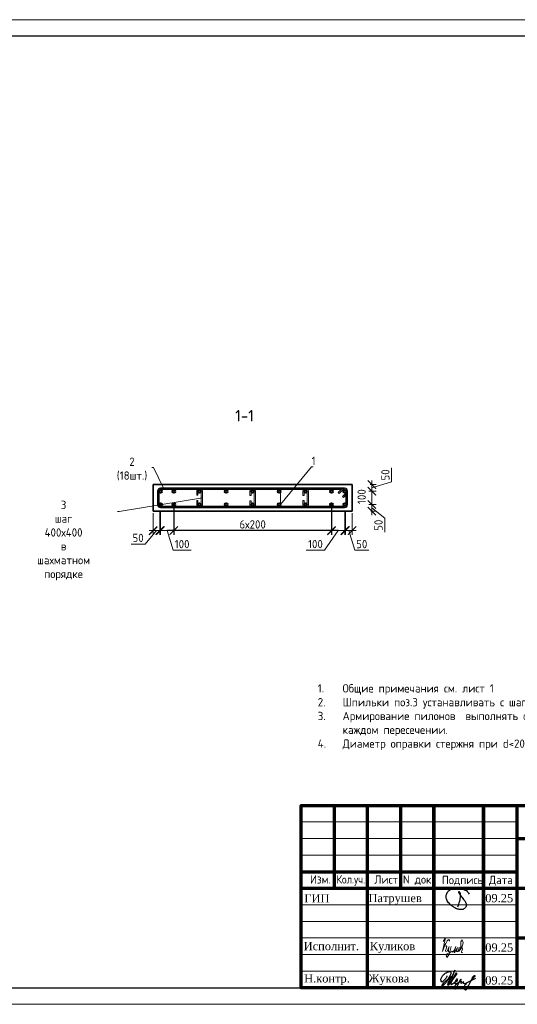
# Model space of a CAD drawing. Header units: millimetres. Extents: x 263826 to 1718326, y -423071 to 70137.
# Tile 296 of 486: x 602453 to 617464, y -396966 to -367266. Entities that reach past the tile are written whole.
import ezdxf
from ezdxf import colors
from ezdxf.entities.mleader import LeaderData, LeaderLine
from ezdxf.math import Vec2, Vec3

# ---------------------------------------------------------------- set-up
doc = ezdxf.new("R2010")
doc.units = ezdxf.units.MM
for name, color, linetype in [('PDF7_Text', 7, 'Continuous'), ('PDF8_Text', 7, 'Continuous'), ('ТОЛСТЫЕ_ОСНОВНЫЕ', 6, 'Continuous')]:
    doc.layers.add(name, color=color, linetype=linetype)
for name, color, linetype, lineweight in [('Арм_шпильки', 143, 'Continuous', 18), ('Армирование', 3, 'Continuous', 40), ('Выноски', 20, 'Continuous', 20), ('подоснова', 151, 'Continuous', 5), ('размер', 1, 'Continuous', 25), ('РАЗМЕРЫ', 1, 'Continuous', 9), ('Рамка', 7, 'Continuous', 70), ('Текст', 7, 'Continuous', 25), ('ТОНКИЕ', 7, 'Continuous', 9)]:
    doc.layers.add(name, color=color, linetype=linetype, lineweight=lineweight)
doc.layers.add('Колонна_ бетон', color=7, linetype='Continuous', lineweight=50, true_color=0xb4b496)
doc.styles.add('GOST 2.304', font='CS_Gost2304.shx')
doc.styles.add('GOST-2.304_Type-B', font='GOST_Common.ttf')
doc.styles.add('PDF Times New Roman', font='times.ttf')
doc.styles.add('ГОСТ', font='GOST_Common.ttf')
doc.dimstyles.new('мой 25', dxfattribs={"dimscale": 100, "dimtxt": 2.5, "dimasz": 2.5, "dimexe": 1.25, "dimexo": 0.625, "dimtad": 1, "dimdec": 0, "dimlfac": 0.5, "dimtxsty": 'GOST-2.304_Type-B', "dimblk": 'ARCHTICK', "dimcen": 2.5, "dimdle": 1.25, "dimaunit": 1, "dimadec": 1, "dimazin": 2, "dimtfac": 1, "dimtdec": 0, "dimtmove": 1, "dimatfit": 3, "dimfxl": 6, "dimfxlon": 1, "dimtfill": 1, "dimlwd": -1, "dimlwe": -1, "dimarcsym": 0})
doc.dimstyles.new('СПДС', dxfattribs={"dimscale": 100, "dimtxt": 2.5, "dimasz": 2.5, "dimexe": 1.25, "dimexo": 0, "dimtad": 1, "dimdec": 0, "dimtxsty": 'GOST-2.304_Type-B', "dimblk": 'ARCHTICK', "dimcen": 2.5, "dimdle": 2, "dimadec": 0, "dimazin": 2, "dimtfac": 0.75, "dimtdec": 0, "dimtmove": 1, "dimatfit": 3, "dimfxl": 1, "dimtolj": 1, "dimarcsym": 1})

# ---------------------------------------------------------------- blocks, each defined once
blk = doc.blocks.new('11')
at = {"layer": 'Выноски'}
for p, q in [((47885, 66608), (47944, 66700)), ((47944, 66700), (47962, 66737)), ((47962, 66737), (47989, 66781)), ((47989, 66781), (48016, 66806)), ((48016, 66806), (48038, 66823)), ((48038, 66823), (48060, 66786)), ((48060, 66786), (48058, 66769))]:
    blk.add_line(p, q, dxfattribs=at)
blk.add_lwpolyline([(47863, 66761), (47937, 66865), (47843, 66458), (47885, 66564), (47905, 66616), (47954, 66628), (47979, 66606), (47957, 66539), (47937, 66487), (47947, 66458), (47991, 66470), (48051, 66611), (48041, 66569), (48023, 66505), (48023, 66448), (48065, 66448), (48090, 66529), (48110, 66608), (48043, 66369), (47972, 66275), (47954, 66344), (47991, 66389), (48078, 66431), (48142, 66470), (48154, 66441), (48204, 66512), (48246, 66606), (48209, 66455), (48204, 66418), (48295, 66574), (48265, 66463), (48265, 66455), (48312, 66453), (48342, 66529), (48347, 66584), (48337, 66465), (48349, 66453), (48401, 66569), (48443, 66616), (48461, 66678), (48466, 66727), (48436, 66811), (48399, 66754), (48399, 66618), (48389, 66549), (48374, 66507), (48416, 66564), (48441, 66576), (48451, 66524), (48433, 66482), (48419, 66453), (48424, 66428), (48458, 66421)], dxfattribs=at)
blk = doc.blocks.new('яяя')
at = {"lineweight": 30}
for points in [[(345424, 110432), (345425, 110410), (345424, 110397), (345417, 110379), (345406, 110350), (345390, 110319), (345357, 110275), (345310, 110221), (345265, 110176), (345198, 110110), (345161, 110077), (345133, 110066), (345116, 110066), (345102, 110075), (345090, 110091), (345082, 110115), (345074, 110146), (345066, 110182), (345064, 110206), (345067, 110234), (345077, 110278), (345095, 110320), (345114, 110361), (345134, 110395), (345159, 110428), (345195, 110469), (345228, 110506), (345284, 110560), (345331, 110595), (345379, 110625), (345435, 110648), (345486, 110670), (345532, 110686), (345573, 110696), (345605, 110698), (345621, 110695), (345635, 110687), (345648, 110671), (345656, 110649), (345659, 110625), (345659, 110583), (345656, 110553), (345647, 110523), (345635, 110489), (345387, 110033), (345349, 109985), (345311, 109948), (345247, 109889), (345209, 109858), (345192, 109844), (345180, 109837), (345157, 109833), (345150, 109835), (345140, 109842), (345135, 109856), (345138, 109881), (345148, 109892), (345183, 109930), (345267, 110024), (345343, 110105), (345455, 110213), (345617, 110343), (345775, 110456), (345811, 110526), (345838, 110607), (345890, 110740), (345902, 110771), (345698, 110295), (345672, 110226), (345626, 110132), (345572, 110032), (345518, 109953), (345481, 109918), (345497, 110001), (345567, 110147), (345655, 110301), (345760, 110442)], [(345481, 109918), (345476, 109896), (345475, 109874), (345485, 109861), (345506, 109866), (345539, 109891), (345632, 109983), (345968, 110450), (346022, 110527), (346029, 110560), (346027, 110579), (346026, 110590), (346010, 110605), (345993, 110609), (345975, 110601), (345962, 110584), (345954, 110562), (345857, 110421), (345783, 110292), (345741, 110183), (345701, 110079), (345665, 109985), (345660, 109952), (345666, 109929), (345669, 109915), (345682, 109910), (345702, 109914), (345735, 109941), (345846, 110007), (346065, 110160), (346075, 110193), (346070, 110217), (346066, 110236), (346052, 110241), (346030, 110241), (346007, 110228), (345978, 110203), (345960, 110164), (345892, 110010), (345895, 109986), (345904, 109966), (345925, 109964), (345969, 109968), (346045, 110000), (346218, 110114), (346261, 110154), (346280, 110184), (346282, 110210), (346278, 110225), (346263, 110229), (346241, 110222), (346220, 110198), (346162, 110049), (345989, 109904), (345932, 109849), (345906, 109805), (345891, 109739), (345890, 109690), (345899, 109652), (345924, 109647), (345956, 109655), (345980, 109674), (346058, 109838), (346158, 110046), (346261, 110098), (346314, 110120), (346292, 110079), (346269, 110036), (346261, 110008), (346267, 109998), (346293, 109998), (346363, 110039), (346445, 110095), (346421, 110068), (346414, 110040), (346407, 110011), (346416, 109990), (346466, 109972), (346509, 109977), (346574, 109984), (347172, 110293)], [(346586, 109971), (346543, 109917), (346509, 109873), (346489, 109825), (346475, 109767), (346472, 109710), (346478, 109675), (346485, 109641), (346501, 109621), (346517, 109602), (346542, 109589), (346568, 109592), (346605, 109620), (346680, 109731), (346736, 109842), (346865, 110115), (346962, 110290), (346969, 110318), (346979, 110360), (347013, 110403), (347056, 110434), (347091, 110450), (347109, 110450), (347121, 110434), (347115, 110405), (347072, 110355), (347012, 110307), (346924, 110222)]]:
    blk.add_lwpolyline(points, dxfattribs=at)
blk = doc.blocks.new('Патрушев')
at = {"color": 5, "lineweight": 25}
blk.add_lwpolyline([(58.5, -35.1), (59.7, -32), (60.2, -29.8), (60.5, -28.8), (60.8, -27.6), (61.1, -26.3), (61.4, -24.7), (61.6, -23), (61.8, -21.6), (61.8, -20.5), (61.7, -19.5), (61.5, -18.6), (61.3, -17.9), (61, -17.3), (60.6, -16.9), (60.5, -16.7), (60.4, -16.6), (60.3, -16.5), (60, -16.4), (59.7, -16.4), (59.6, -16.4), (59.4, -16.5), (59.3, -16.7), (59.3, -17), (59.4, -17.1), (61.8, -21), (63.1, -22.9), (63.7, -23.6), (64.5, -24.6), (65.5, -25.9), (66.4, -27.1), (66.9, -27.7), (67.4, -28.4), (67.7, -28.9), (68, -29.5), (68.4, -30.4), (68.7, -31), (68.8, -31.7), (68.9, -32.2), (68.9, -32.7), (68.9, -33.3), (68.8, -33.8), (68.6, -34.6), (68.3, -35.2), (67.9, -35.7), (67.6, -36.2), (66.9, -36.8), (66.4, -37.1), (65.9, -37.5), (65.3, -37.9), (64.8, -38.1), (64.1, -38.3), (63.6, -38.4), (62.5, -38.5), (61.6, -38.5), (60.9, -38.4), (60.1, -38.3), (59.3, -38), (58.4, -37.7), (57.7, -37.5), (56.6, -37.3), (55.9, -36.9), (54.9, -36.3), (53.8, -35.7), (53.1, -35.2), (52.2, -34.7), (51.3, -34.1), (50.1, -33.3), (49.1, -32.3), (48, -31.1), (47.1, -29.9), (46.1, -28.7), (45.2, -27.6), (44.7, -26.5), (44.3, -25.1), (44, -24.3), (44, -23.3), (43.9, -22.5), (44, -21.5), (44.2, -20.6), (44.5, -20), (44.7, -19.1), (45, -18.2), (45.5, -17.4), (45.8, -16.9), (46.4, -16.1), (47, -15.5), (47.8, -14.8), (48.6, -14.3), (49.4, -13.8), (50.5, -13.3), (51.6, -12.9), (52.7, -12.5), (54.2, -12.1), (55.4, -11.9), (56.9, -11.8), (58.3, -11.8), (59.6, -11.9), (61, -12.1), (62.7, -12.4), (64.5, -12.9), (66.2, -13.6), (67.6, -14.3), (68.9, -15.1), (70, -16.3), (71.1, -17.5), (71.7, -18.3), (72.3, -19.3)], dxfattribs=at)
blk = doc.blocks.new('штамп кж1.1')
at = {"layer": 'Рамка', "color": 7}
for p, q in [((405358, -83134), (405358, -80634)), ((407358, -83134), (407358, -80634)), ((410858, -81634), (422858, -81634)), ((404358, -82634), (410858, -82634)), ((404358, -83134), (422858, -83134)), ((410858, -84634), (422858, -84634))]:
    blk.add_line(p, q, dxfattribs=at)
at = {"layer": 'Рамка'}
for p, q in [((406358, -86134), (406358, -80634)), ((408358, -86134), (408358, -80634)), ((408358, -80634), (408358, -86134)), ((409858, -80634), (409858, -86134)), ((409858, -86134), (409858, -80634)), ((410858, -80634), (410858, -86134))]:
    blk.add_line(p, q, dxfattribs=at)
at = {"layer": 'Рамка', "color": 7, "lineweight": 15}
for p, q in [((404358, -81134), (410858, -81134)), ((404358, -81634), (410858, -81634)), ((404358, -82134), (410858, -82134)), ((404358, -83634), (410858, -83634)), ((404358, -84134), (410858, -84134)), ((404358, -84634), (410858, -84634)), ((404358, -85134), (410858, -85134)), ((404358, -85634), (410858, -85634))]:
    blk.add_line(p, q, dxfattribs=at)
at = {"layer": 'Рамка'}
blk.add_lwpolyline([(422858, -86134), (404358, -86134), (404358, -80634), (422858, -80634)], close=True, dxfattribs=at)
at = {"color": 5, "xscale": 24.5, "yscale": 24.5, "zscale": 24.5}
blk.add_blockref('Патрушев', (407651, -82836), dxfattribs=at)
at = {"color": 2, "lineweight": 60, "xscale": 0.5, "yscale": 0.5, "zscale": 0.5}
blk.add_blockref('яяя', (236038, -140993), dxfattribs=at)
at = {"layer": 'Выноски', "color": 0}
blk.add_blockref('11', (360773, -151499), dxfattribs=at)
at = {"layer": 'PDF7_Text', "insert": (410912, -84467), "char_height": 180, "width": 6881.02, "attachment_point": 7, "style": 'PDF Times New Roman'}
blk.add_mtext('\\pi1015.18152;Жилой дом со встроенными помещениями \\P\\pi311.27381;общественно-делового и коммерческого назначения на \\P\\pi667.38051;первом этаже здания и встроенно-пристроенным \\P\\pi874.76335;поликлиническим учреждением (поз. 2.2-2.3)', dxfattribs=at)
at = {"layer": 'PDF7_Text', "char_height": 248, "attachment_point": 7, "style": 'PDF Times New Roman'}
for s, insert in [('Патрушев', (406387, -83634)), ('09.25', (409908, -83561)), ('09.25', (409908, -85050)), ('Жукова', (406381, -86056)), ('09.25', (409908, -86042))]:
    blk.add_mtext(s, dxfattribs=dict(at, insert=insert))
at = {"layer": 'PDF7_Text', "insert": (406426, -85084), "char_height": 247.95, "attachment_point": 7, "style": 'PDF Times New Roman'}
blk.add_mtext_dynamic_manual_height_columns('{\\C256;Куликов}', width=2000, gutter_width=1250, heights=[0], dxfattribs=at)
at = {"layer": 'PDF8_Text', "char_height": 248, "attachment_point": 7, "style": 'PDF Times New Roman'}
for s, insert in [('ГИП', (404451, -83561)), ('Исполнит.', (404432, -85007)), ('Н.контр.', (404445, -86056))]:
    blk.add_mtext(s, dxfattribs=dict(at, insert=insert))
at = {"layer": 'Текст', "color": 7, "style": 'ГОСТ'}
for s, p in [('Изм.', (404622, -82993)), ('Лист', (406561, -82996)), ('N док.', (407423, -82993)), ('Подпись', (408601, -83008)), ('Дата', (410023, -83008))]:
    blk.add_text(s, height=250, dxfattribs=at).set_placement(p)
at = {"layer": 'Текст', "color": 7, "style": 'ГОСТ', "width": 0.9}
blk.add_text('Кол.уч.', height=250, dxfattribs=at).set_placement((405423, -82992))
at = {"layer": 'Текст', "color": 7, "insert": (411117, -81801), "char_height": 250, "attachment_point": 1, "style": 'ГОСТ'}
blk.add_mtext_dynamic_manual_height_columns('\\pi594.35517;{\\fTimes New Roman|b0|i0|c204|p18;\\C256;Строительство жилого комплекса со  встроенными помещениями \\P\\pi1441.86779;общественного-делового, коммерческого назначения и \\P\\pi41.3631;поликлиническим учреждением по адресу: г. Чита, ул. 1-я Коллективная}', width=11543.07, gutter_width=12.5, heights=[0], dxfattribs=at)
blk = doc.blocks.new('*U46')
at = {"layer": 'ТОЛСТЫЕ_ОСНОВНЫЕ', "color": 6}
blk.add_lwpolyline([(20, 5), (415, 5), (415, 292), (20, 292)], close=True, dxfattribs=at)
at = {"layer": 'ТОНКИЕ'}
blk.add_lwpolyline([(0, 0), (420, 0), (420, 297), (0, 297)], close=True, dxfattribs=at)
blk = doc.blocks.new('_None')
blk = doc.blocks.new('_ArchTick')
at = {"color": 0, "linetype": 'ByBlock', "const_width": 0.15}
blk.add_lwpolyline([(-0.5, -0.5), (0.5, 0.5)], dxfattribs=at)
blk = doc.blocks.new('*D1515')
at = {"layer": 'DEFPOINTS', "color": 0, "lineweight": 0, "transparency": 16777216}
for p in [(612480, -381289, -2880), (612280, -381488, -2880), (613077, -381488)]:
    blk.add_point(p, dxfattribs=at)
at = {"layer": 'РАЗМЕРЫ', "color": 0, "linetype": 'Continuous', "transparency": 16777216}
for p, q in [((613671, -381210), (613671, -380785)), ((613026, -381289), (613202, -381289)), ((613077, -381164), (613077, -381613)), ((613077, -381388), (613671, -381210)), ((612981, -381488), (613202, -381488))]:
    blk.add_line(p, q, dxfattribs=at)
at = {"layer": 'РАЗМЕРЫ', "color": 0, "transparency": 16777216, "xscale": 250, "yscale": 250, "zscale": 250, "rotation": 270}
blk.add_blockref('_ArchTick', (613077, -381488), dxfattribs=at)
at = {"layer": 'РАЗМЕРЫ', "color": 0, "lineweight": 0, "transparency": 16777216, "insert": (613484, -380998), "char_height": 250, "attachment_point": 5, "rotation": 90, "style": 'GOST-2.304_Type-B', "bg_fill": 3, "box_fill_scale": 1.1, "bg_fill_color": 256, "bg_fill_true_color": 13158600, "bg_fill_transparency": 0}
blk.add_mtext('50', dxfattribs=at)
at = {"layer": 'РАЗМЕРЫ', "color": 0, "transparency": 16777216, "xscale": 250, "yscale": 250, "zscale": 250, "rotation": 90}
blk.add_blockref('_ArchTick', (613077, -381289), dxfattribs=at)
blk = doc.blocks.new('*D1516')
at = {"layer": 'DEFPOINTS', "color": 0, "lineweight": 0, "transparency": 16777216}
for p in [(612280, -381889, -2880), (613077, -381889), (612982, -382089)]:
    blk.add_point(p, dxfattribs=at)
at = {"layer": 'РАЗМЕРЫ', "color": 0, "linetype": 'Continuous', "transparency": 16777216}
for p, q in [((612981, -381889), (613202, -381889)), ((613077, -382214), (613077, -381764)), ((613044, -382089), (613202, -382089)), ((613077, -381989), (613464, -382302)), ((613464, -382302), (613464, -382727))]:
    blk.add_line(p, q, dxfattribs=at)
at = {"layer": 'РАЗМЕРЫ', "color": 0, "transparency": 16777216, "xscale": 250, "yscale": 250, "zscale": 250, "rotation": 90}
blk.add_blockref('_ArchTick', (613077, -381889), dxfattribs=at)
at = {"layer": 'РАЗМЕРЫ', "color": 0, "lineweight": 0, "transparency": 16777216, "insert": (613276, -382515), "char_height": 250, "attachment_point": 5, "rotation": 90, "style": 'GOST-2.304_Type-B', "bg_fill": 3, "box_fill_scale": 1.1, "bg_fill_color": 256, "bg_fill_true_color": 13158600, "bg_fill_transparency": 0}
blk.add_mtext('50', dxfattribs=at)
at = {"layer": 'РАЗМЕРЫ', "color": 0, "transparency": 16777216, "xscale": 250, "yscale": 250, "zscale": 250, "rotation": 270}
blk.add_blockref('_ArchTick', (613077, -382089), dxfattribs=at)
blk = doc.blocks.new('*D1517')
at = {"layer": 'DEFPOINTS', "color": 0, "lineweight": 0, "transparency": 16777216}
for p in [(613077, -381488, 2880), (613077, -381488)]:
    blk.add_point(p, dxfattribs=at)
at = {"layer": 'РАЗМЕРЫ', "color": 0, "linetype": 'Continuous', "transparency": 16777216}
for p, q in [((613077, -382014), (613077, -381363)), ((613171, -381488), (613202, -381488)), ((613010, -381889), (613202, -381889))]:
    blk.add_line(p, q, dxfattribs=at)
at = {"layer": 'РАЗМЕРЫ', "color": 0, "lineweight": 0, "transparency": 16777216, "insert": (612768, -381652), "char_height": 250, "attachment_point": 5, "rotation": 90, "style": 'GOST-2.304_Type-B', "bg_fill": 3, "box_fill_scale": 1.1, "bg_fill_color": 256, "bg_fill_true_color": 13158600, "bg_fill_transparency": 0}
blk.add_mtext('100', dxfattribs=at)
at = {"layer": 'DEFPOINTS', "color": 0, "lineweight": 0, "transparency": 16777216}
blk.add_point((612947, -381889), dxfattribs=at)
at = {"layer": 'РАЗМЕРЫ', "color": 0, "transparency": 16777216, "xscale": 250, "yscale": 250, "zscale": 250}
for p, rotation in [((613077, -381488), 90), ((613077, -381889), 270)]:
    blk.add_blockref('_ArchTick', p, dxfattribs=dict(at, rotation=rotation))
blk = doc.blocks.new('*D1518')
at = {"layer": 'DEFPOINTS', "color": 0, "lineweight": 0, "transparency": 16777216}
for p in [(612280, -381888), (612480, -382088), (612480, -382678)]:
    blk.add_point(p, dxfattribs=at)
at = {"layer": 'РАЗМЕРЫ', "color": 0, "linetype": 'Continuous', "transparency": 16777216}
for p, q in [((612280, -382078), (612280, -382803)), ((612480, -382151), (612480, -382803)), ((612155, -382678), (612605, -382678)), ((612380, -382678), (612558, -383272)), ((612558, -383272), (612983, -383272))]:
    blk.add_line(p, q, dxfattribs=at)
at = {"layer": 'РАЗМЕРЫ', "color": 0, "transparency": 16777216, "xscale": 250, "yscale": 250, "zscale": 250, "rotation": 180}
blk.add_blockref('_ArchTick', (612280, -382678), dxfattribs=at)
at = {"layer": 'РАЗМЕРЫ', "color": 0, "lineweight": 0, "transparency": 16777216, "insert": (612771, -383084), "char_height": 250, "attachment_point": 5, "style": 'GOST-2.304_Type-B', "bg_fill": 3, "box_fill_scale": 1.1, "bg_fill_color": 256, "bg_fill_true_color": 13158600, "bg_fill_transparency": 0}
blk.add_mtext('50', dxfattribs=at)
at = {"layer": 'РАЗМЕРЫ', "color": 0, "transparency": 16777216, "xscale": 250, "yscale": 250, "zscale": 250}
blk.add_blockref('_ArchTick', (612480, -382678), dxfattribs=at)
blk = doc.blocks.new('*D1519')
at = {"layer": 'DEFPOINTS', "color": 0, "lineweight": 0, "transparency": 16777216}
for p in [(606680, -381888), (606480, -382088), (606480, -382678)]:
    blk.add_point(p, dxfattribs=at)
at = {"layer": 'РАЗМЕРЫ', "color": 0, "linetype": 'Continuous', "transparency": 16777216}
for p, q in [((606480, -382151), (606480, -382803)), ((606680, -382078), (606680, -382803)), ((606580, -382678), (606236, -383084)), ((606805, -382678), (606355, -382678)), ((606236, -383084), (605811, -383084))]:
    blk.add_line(p, q, dxfattribs=at)
at = {"layer": 'РАЗМЕРЫ', "color": 0, "transparency": 16777216, "xscale": 250, "yscale": 250, "zscale": 250}
blk.add_blockref('_ArchTick', (606680, -382678), dxfattribs=at)
at = {"layer": 'РАЗМЕРЫ', "color": 0, "lineweight": 0, "transparency": 16777216, "insert": (606024, -382897), "char_height": 250, "attachment_point": 5, "style": 'GOST-2.304_Type-B', "bg_fill": 3, "box_fill_scale": 1.1, "bg_fill_color": 256, "bg_fill_true_color": 13158600, "bg_fill_transparency": 0}
blk.add_mtext('50', dxfattribs=at)
at = {"layer": 'РАЗМЕРЫ', "color": 0, "transparency": 16777216, "xscale": 250, "yscale": 250, "zscale": 250, "rotation": 180}
blk.add_blockref('_ArchTick', (606480, -382678), dxfattribs=at)
blk = doc.blocks.new('*D1520')
at = {"layer": 'DEFPOINTS', "color": 0, "transparency": 16777216}
for p in [(607100, -381889, 1440), (611860, -381889, 1440), (607100, -382679)]:
    blk.add_point(p, dxfattribs=at)
at = {"layer": 'размер', "color": 0, "lineweight": -2, "transparency": 16777216}
for p, q in [((607100, -381889), (607100, -382804)), ((611860, -381889), (611860, -382804)), ((612060, -382679), (606900, -382679))]:
    blk.add_line(p, q, dxfattribs=at)
at = {"layer": 'размер', "color": 0, "lineweight": -2, "transparency": 16777216, "xscale": 250, "yscale": 250, "zscale": 250, "rotation": 180}
blk.add_blockref('_ArchTick', (607100, -382679), dxfattribs=at)
at = {"layer": 'размер', "color": 0, "lineweight": -2, "transparency": 16777216, "xscale": 250, "yscale": 250, "zscale": 250}
blk.add_blockref('_ArchTick', (611860, -382679), dxfattribs=at)
at = {"layer": 'размер', "color": 0, "transparency": 16777216, "insert": (609480, -382491), "char_height": 250, "attachment_point": 5, "style": 'GOST-2.304_Type-B'}
blk.add_mtext('\\A1;6х200', dxfattribs=at)
blk = doc.blocks.new('*U62')
at = {"color": 0, "linetype": 'ByBlock', "lineweight": -2}
for p, q in [((114.7, 1437), (12.5, 1437)), ((114.7, 1427), (12.5, 1427)), ((38.8, 1427), (60.9, 1404.9)), ((-10, 1414.5), (-10, 12.5)), ((-10, 1407.5), (-10, 1414.5)), ((22, 1366.1), (-3.4, 1391.6)), ((0, 1407.5), (0, 1414.5)), ((0, 1388.2), (0, 12.5)), ((3.7, 1398.6), (29.1, 1373.2)), ((29.1, 1373.2), (22, 1366.1)), ((53.8, 1397.9), (28.3, 1423.3)), ((60.9, 1404.9), (53.8, 1397.9)), ((127.2, 12.5), (127.2, 1414.5)), ((137.2, 12.5), (137.2, 1414.5)), ((12.5, 0), (114.7, 0)), ((12.5, -10), (114.7, -10))]:
    blk.add_line(p, q, dxfattribs=at)
for centre, radius, start, end in [((12.5, 1414.5), 22.5, 90, 180), ((12.5, 1414.5), 12.5, 90, 180), ((19.5, 1414.5), 12.5, 45, 90), ((114.7, 1414.5), 22.5, 0, 90), ((114.7, 1414.5), 12.5, 0, 90), ((12.5, 1407.5), 22.5, 180, 225), ((12.5, 1407.5), 12.5, 180, 225), ((12.5, 12.5), 22.5, 180, 270), ((12.5, 12.5), 12.5, 180, 270), ((114.7, 12.5), 12.5, 270, 0), ((114.7, 12.5), 22.5, 270, 0)]:
    blk.add_arc(centre, radius, start, end, dxfattribs=at)
at = {"style": 'GOST 2.304', "oblique": 15, "flags": 9}
for tag, p in [('ДИАМЕТР', (-52.8, -63)), ('КЛАСС', (-53, -68.7)), ('ДЛИНА', (-52.5, -73.8)), ('ПОЗИЦИЯ', (-52.3, -58)), ('МАССА', (-52.3, -78.3))]:
    blk.add_attdef(tag, p, '', height=2.5, dxfattribs=at)
blk = doc.blocks.new('*U59')
for p, q in [((-8, 0), (-7.4, 4.7)), ((-7.4, 4.7), (-5.6, 9)), ((-5.6, 9), (-2.7, 12.7)), ((-2.7, 12.7), (1, 15.6)), ((1, 15.6), (5.3, 17.4)), ((5.3, 17.4), (10, 18)), ((34, 18), (10, 18)), ((10, 10), (34, 10)), ((34, 10), (34, 18)), ((66, 18), (90, 18)), ((66, 10), (66, 18)), ((90, 10), (66, 10)), ((94.7, 17.4), (90, 18)), ((99, 15.6), (94.7, 17.4)), ((102.7, 12.7), (99, 15.6)), ((105.6, 9), (102.7, 12.7)), ((107.4, 4.7), (105.6, 9)), ((108, 0), (107.4, 4.7)), ((107.4, -4.7), (108, 0)), ((-7.4, -4.7), (-8, 0)), ((-5.6, -9), (-7.4, -4.7)), ((-2.7, -12.7), (-5.6, -9)), ((1, -15.6), (-2.7, -12.7)), ((5.3, -17.4), (1, -15.6)), ((10, -18), (5.3, -17.4)), ((10, -18), (90, -18)), ((90, -18), (94.7, -17.4)), ((94.7, -17.4), (99, -15.6)), ((99, -15.6), (102.7, -12.7)), ((102.7, -12.7), (105.6, -9)), ((105.6, -9), (107.4, -4.7))]:
    blk.add_line(p, q)
at = {"color": 0, "linetype": 'ByBlock', "lineweight": -2}
for p, q in [((0, 0), (0.3, 2.6)), ((0.3, 2.6), (1.3, 5)), ((1.3, 5), (2.9, 7.1)), ((2.9, 7.1), (5, 8.7)), ((5, 8.7), (7.4, 9.7)), ((7.4, 9.7), (10, 10)), ((92.6, 9.7), (90, 10)), ((95, 8.7), (92.6, 9.7)), ((97.1, 7.1), (95, 8.7)), ((98.7, 5), (97.1, 7.1)), ((99.7, 2.6), (98.7, 5)), ((100, 0), (99.7, 2.6)), ((99.7, -2.6), (100, 0)), ((0.3, -2.6), (0, 0)), ((1.3, -5), (0.3, -2.6)), ((2.9, -7.1), (1.3, -5)), ((5, -8.7), (2.9, -7.1)), ((7.4, -9.7), (5, -8.7)), ((10, -10), (7.4, -9.7)), ((10, -10), (90, -10)), ((90, -10), (92.6, -9.7)), ((92.6, -9.7), (95, -8.7)), ((95, -8.7), (97.1, -7.1)), ((97.1, -7.1), (98.7, -5)), ((98.7, -5), (99.7, -2.6))]:
    blk.add_line(p, q, dxfattribs=at)
at = {"style": 'GOST 2.304', "oblique": 15, "flags": 9}
for tag, p in [('ДИАМЕТР', (117.8, -62.2)), ('ПОЗИЦИЯ', (118, -56.6)), ('ДЛИНА', (118.1, -72.5)), ('КЛАСС', (118, -67.8)), ('МАССА', (118.7, -78.2))]:
    blk.add_attdef(tag, p, '', height=2.5, dxfattribs=at)
blk = doc.blocks.new('*D1510')
at = {"layer": 'DEFPOINTS', "color": 0, "lineweight": 0, "transparency": 16777216}
for p in [(606700, -381889), (607100, -382347), (607100, -382678)]:
    blk.add_point(p, dxfattribs=at)
at = {"layer": 'РАЗМЕРЫ', "color": 0, "linetype": 'Continuous', "transparency": 16777216}
for p, q in [((606700, -382078), (606700, -382803)), ((607100, -382409), (607100, -382803)), ((606575, -382678), (607225, -382678)), ((606900, -382678), (607078, -383272)), ((607078, -383272), (607628, -383272))]:
    blk.add_line(p, q, dxfattribs=at)
at = {"layer": 'РАЗМЕРЫ', "color": 0, "transparency": 16777216, "xscale": 250, "yscale": 250, "zscale": 250, "rotation": 180}
blk.add_blockref('_ArchTick', (606700, -382678), dxfattribs=at)
at = {"layer": 'РАЗМЕРЫ', "color": 0, "lineweight": 0, "transparency": 16777216, "insert": (607353, -383084), "char_height": 250, "attachment_point": 5, "style": 'GOST-2.304_Type-B', "bg_fill": 3, "box_fill_scale": 1.1, "bg_fill_color": 256, "bg_fill_true_color": 13158600, "bg_fill_transparency": 0}
blk.add_mtext('100', dxfattribs=at)
at = {"layer": 'РАЗМЕРЫ', "color": 0, "transparency": 16777216, "xscale": 250, "yscale": 250, "zscale": 250}
blk.add_blockref('_ArchTick', (607100, -382678), dxfattribs=at)
blk = doc.blocks.new('*D1511')
at = {"layer": 'DEFPOINTS', "color": 0, "lineweight": 0, "transparency": 16777216}
for p in [(612261, -381884), (611860, -382347), (611860, -382678)]:
    blk.add_point(p, dxfattribs=at)
at = {"layer": 'РАЗМЕРЫ', "color": 0, "linetype": 'Continuous', "transparency": 16777216}
for p, q in [((612261, -382078), (612261, -382803)), ((611860, -382409), (611860, -382803)), ((612060, -382678), (611649, -383271)), ((612386, -382678), (611735, -382678)), ((611649, -383271), (611099, -383271))]:
    blk.add_line(p, q, dxfattribs=at)
at = {"layer": 'РАЗМЕРЫ', "color": 0, "transparency": 16777216, "xscale": 250, "yscale": 250, "zscale": 250}
blk.add_blockref('_ArchTick', (612261, -382678), dxfattribs=at)
at = {"layer": 'РАЗМЕРЫ', "color": 0, "lineweight": 0, "transparency": 16777216, "insert": (611374, -383083), "char_height": 250, "attachment_point": 5, "style": 'GOST-2.304_Type-B', "bg_fill": 3, "box_fill_scale": 1.1, "bg_fill_color": 256, "bg_fill_true_color": 13158600, "bg_fill_transparency": 0}
blk.add_mtext('100', dxfattribs=at)
at = {"layer": 'РАЗМЕРЫ', "color": 0, "transparency": 16777216, "xscale": 250, "yscale": 250, "zscale": 250, "rotation": 180}
blk.add_blockref('_ArchTick', (611860, -382678), dxfattribs=at)

msp = doc.modelspace()

# ---------------------------------------------------------------- linework, layer by layer
at = {"layer": 'Армирование', "color": 3}
for centre in [(606700.13598, -381496.11084, 4540), (607100.13598, -381496.11084, 4540), (607880.13598, -381496.11084, 4540), (608680.1118, -381497.06241, 4540), (609480.1118, -381497.06241, 4540), (610280.1118, -381497.06241, 4540), (611080.1118, -381497.06241, 4540), (611860.13445, -381496.11084, 4540), (612260.13445, -381496.11084, 4540), (606700.13598, -381889.49612, 4540), (607100.13598, -381889.49612, 4540), (607880.13598, -381889.49612, 4540), (608680.1118, -381890.44768, 4540), (609480.1118, -381890.44768, 4540), (610280.1118, -381890.44768, 4540), (611080.1118, -381890.44768, 4540), (611860.13445, -381889.49612, 4540), (612260.13445, -381889.49612, 4540)]:
    msp.add_circle(centre, 40, dxfattribs=at)
at = {"layer": 'Колонна_ бетон', "color": 180, "linetype": 'Continuous', "lineweight": 35, "transparency": 33554687}
for p, q in [((606480.11169, -382089.49612, 3100), (606480.11169, -381289.49612, 3100)), ((606480.13611, -382089.49612, 3100), (606480.13611, -381289.49612, 3100)), ((612480.16052, -381288.90505, 4540), (606480.16052, -381288.90505, 4540)), ((606480.16052, -381288.90505, 4540), (606480.16052, -382088.90505, 4540)), ((612480.16052, -381289.49612, 3100), (606480.16052, -381289.49612, 3100)), ((611480.16052, -381289.49612, 1660), (606480.16052, -381289.49612, 1660)), ((606480.16052, -381289.49612, 1660), (606480.16052, -382089.49612, 1660)), ((606480.16052, -382089.49612, 3100), (606480.16052, -381289.49612, 3100)), ((606480.16205, -382089.49612, 3100), (606480.16205, -381289.49612, 3100)), ((612480.16052, -382088.90505, 4540), (612480.16052, -381288.90505, 4540)), ((612480.16052, -382088.90505, 3100), (612480.16052, -381289.49612, 3100)), ((606480.16052, -382088.90505, 4540), (612480.16052, -382088.90505, 4540)), ((606480.16052, -382088.90505, 3100), (612480.16052, -382088.90505, 3100)), ((606480.16052, -382089.49612, 1660), (611480.16052, -382089.49612, 1660))]:
    msp.add_line(p, q, dxfattribs=at)

# ---------------------------------------------------------------- block references
at = {"xscale": 100, "yscale": 100, "zscale": 100}
msp.add_blockref('*U46', (587946.49922, -396966.12651, 3100), dxfattribs=at)
at = {"layer": 'Арм_шпильки', "color": 3, "xscale": 4.875, "yscale": 4.875, "zscale": 4.875, "rotation": 89.99999999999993}
for p in [(607880.16015, -381930.34539, 4540), (609480.13598, -381943.61084, 4540)]:
    msp.add_blockref('*U59', p, dxfattribs=at)
at = {"layer": 'размер'}
for p in [(72562.48214, -310331.90516, 3100), (116435.21723, -310331.90516, 3100), (161542.0621, -310331.90516, 3100), (206588.17476, -310331.90516, 3100)]:
    msp.add_blockref('штамп кж1.1', p, dxfattribs=at)

# ---------------------------------------------------------------- texts
at = {"ltscale": 100, "char_height": 250, "width": 17398.1240905, "attachment_point": 1, "style": 'GOST-2.304_Type-B'}
for insert in [(521291.13242, -387310.80667, 3100), (566397.97729, -387310.80667, 3100), (611444.08996, -387310.80667, 3100)]:
    msp.add_mtext('\\pi-750,l750,t750,5000;1.^IОбщие примечания см. лист 1\\P2.^IШпильки поз.3 устанавливать с шагом 400 по вертикали и с шагом  400 по горизонтали .\\P3.^IАрмирование пилонов  выполнять отдельными стержнями. Арматуру вязать вязальной проволокой в каждом пересечении.\\P{\\C7;4.^IДиаметр оправки стержня при d<20мм - 5d, при d≥20мм - 8d}', dxfattribs=dict(at, insert=insert))
at = {"layer": 'РАЗМЕРЫ', "insert": (609235.55, -379213.54324, 3100), "char_height": 350, "attachment_point": 5, "style": 'GOST-2.304_Type-B'}
msp.add_mtext_dynamic_manual_height_columns('1-1', width=3941.2127758, gutter_width=625, heights=[0], dxfattribs=at)
at = {"layer": 'Текст', "color": 7, "char_height": 250, "attachment_point": 1, "style": 'ГОСТ'}
for s, insert in [('\\pi3500;\\P\\pi1484.09091;{\\C0;План пилонов} 15-го этажа{\\H1.83333x; }', (483420.8066, -394966.12651, 3100)), ('\\pi3500;{\\C256;\\P\\pi2334.09091;Пилон П1 (15 ЭТ)}', (527293.54168, -394966.12651, 3100)), ('\\pi3500;{\\C256;\\P\\pi2309.09091;Пилон П2 (15 ЭТ)}', (572400.38655, -394966.12651, 3100))]:
    msp.add_mtext_dynamic_manual_height_columns(s, width=7000, gutter_width=12.5, heights=[1500], dxfattribs=dict(at, insert=insert))

# ---------------------------------------------------------------- leaders
at = {"layer": 'подоснова'}
ml = msp.add_multileader_mtext('Standard', dxfattribs=at)
ml.set_content('1 ', color=256, style='GOST-2.304_Type-B')
ml.set_leader_properties(color=256, linetype='ByLayer', lineweight=15)
ml.set_arrow_properties(name='NONE')
ml.build(insert=Vec2(0, 0))
ml.multileader.update_dxf_attribs({"text_left_attachment_type": 6, "text_right_attachment_type": 6, "dogleg_length": 10, "arrow_head_size": 18})
ctx = ml.context
ctx.base_point, ctx.char_height, ctx.arrow_head_size, ctx.landing_gap_size, ctx.plane_origin = Vec3(611262.38615, -380749.02949, 4540), 250, 18, 20, Vec3(608549.60926, -378966.65082, 4540)
ctx.left_attachment, ctx.right_attachment, ctx.text_align_type = 6, 6, 1
notes = []
notes.append((ctx, [(0, (1, 1, 0), (611252.38615, -380749.02949, 4540), (1, 0), 10, [(1, [(610320.1118, -381497.06241, 4540), (610320.1118, -381890.44768, 4540)], 0, [])])]))
ctx.mtext.insert, ctx.mtext.width, ctx.mtext.alignment, ctx.mtext.flow_direction = Vec3(611319.88615, -380449.02949, 4540), 22.8977991, 2, 5
ml = msp.add_multileader_mtext('Standard', dxfattribs=at)
ml.set_content('2 (18шт.)', color=256, style='GOST-2.304_Type-B')
ml.set_leader_properties(color=256, linetype='ByLayer', lineweight=15)
ml.set_arrow_properties(name='NONE')
ml.build(insert=Vec2(0, 0))
ml.multileader.update_dxf_attribs({"text_left_attachment_type": 6, "text_right_attachment_type": 6, "dogleg_length": 10, "arrow_head_size": 18})
ctx = ml.context
ctx.base_point, ctx.char_height, ctx.arrow_head_size, ctx.landing_gap_size, ctx.plane_origin = Vec3(605203.43418, -380775.30114, 1660.00001), 250, 18, 20, Vec3(603100.58637, -380229.25533, 1660.00001)
ctx.left_attachment, ctx.right_attachment, ctx.text_align_type = 6, 6, 1
notes.append((ctx, [(1, (1, 1, 0), (606489.04024, -380775.30114, 1660.00001), (-1, 0), 10, [(0, [(606790.34702, -381398.73839, 1660.00001)], 0, [])])]))
ctx.mtext.insert, ctx.mtext.width, ctx.mtext.alignment, ctx.mtext.flow_direction = Vec3(605841.23721, -380475.30114, 1660.00001), 22.8977991, 2, 5
for ctx, leaders in notes:
    for number, flags, end, landing, length, lines in leaders:
        leader = LeaderData()
        leader.index, (leader.has_last_leader_line, leader.has_dogleg_vector, leader.attachment_direction) = number, flags
        leader.last_leader_point, leader.dogleg_vector, leader.dogleg_length = Vec3(end), Vec3(landing), length
        for number, points, colour, breaks in lines:
            line = LeaderLine()
            line.index, line.vertices, line.color, line.breaks = number, Vec3.list(points), colors.encode_raw_color(colour), breaks
            leader.lines.append(line)
        ctx.leaders.append(leader)

# ---------------------------------------------------------------- next in the draw order: dimensions: what is measured, and where the dimension line sits
at = {"layer": 'РАЗМЕРЫ', "color": 146, "lineweight": 0, "true_color": 0x006272}
dim = msp.add_linear_dim(base=(613077.46847, -381487.54418, 5979.99999), p1=(612480.16192, -381288.92946, 3100), p2=(612280.18633, -381487.54418, 3100), angle=90, dimstyle='мой 25', override={"dimlfac": 0.25}, dxfattribs=at)
dim.commit()
dim.dimension.update_dxf_attribs({"geometry": '*D1515', "text_midpoint": (613483.71847, -381147.61182, 5979.99999)})
dim = msp.add_linear_dim(base=(606480.15913, -382677.87346, 3100), p1=(606680.13471, -381888.33839, 3100), p2=(606480.15913, -382088.33839, 3100), dimstyle='мой 25', override={"dimlfac": 0.25}, dxfattribs=at)
dim.commit()
dim.dimension.update_dxf_attribs({"geometry": '*D1519', "text_midpoint": (606173.92215, -383084.12346, 3100), "dimtype": 160})

# ---------------------------------------------------------------- next in the draw order: dimensions: what is measured, and where the dimension line sits
dim = msp.add_linear_dim(base=(613077.46847, -381888.92946, 5979.99999), p1=(612981.70452, -382088.92946, 5979.99999), p2=(612280.18633, -381888.92946, 3100), angle=90, dimstyle='мой 25', override={"dimlfac": 0.25}, dxfattribs=at)
dim.commit()
dim.dimension.update_dxf_attribs({"geometry": '*D1516', "text_midpoint": (613463.99401, -382364.92601, 5979.99999), "dimtype": 160})

# ---------------------------------------------------------------- next in the draw order: leaders
at = {"layer": 'подоснова'}
ml = msp.add_multileader_mtext('Standard', dxfattribs=at)
ml.set_content('3 шаг 400х400 \\Pв шахматном порядке ', color=256, style='GOST-2.304_Type-B')
ml.set_leader_properties(color=256, linetype='ByLayer', lineweight=15)
ml.set_arrow_properties(name='NONE')
ml.build(insert=Vec2(0, 0))
ml.multileader.update_dxf_attribs({"text_left_attachment_type": 6, "text_right_attachment_type": 6, "dogleg_length": 10, "arrow_head_size": 18})
ctx = ml.context
ctx.base_point, ctx.char_height, ctx.arrow_head_size, ctx.landing_gap_size, ctx.plane_origin = Vec3(602108.84267, -382100.44046, 4540), 250, 18, 20, Vec3(605082.94796, -382395.52021, 4540)
ctx.left_attachment, ctx.right_attachment, ctx.text_align_type = 6, 6, 1
notes = []
notes.append((ctx, [(1, (1, 1, 0), (605455.05479, -382100.44046, 4540), (-1, 0), 10, [(1, [(607928.91015, -381693.01834, 4540), (607967.91015, -381686.59539, 4540)], 0, [])])]))
ctx.mtext.insert, ctx.mtext.width, ctx.mtext.alignment, ctx.mtext.flow_direction = Vec3(603776.94873, -381775.44046, 4540), 22.8977991, 2, 5
for ctx, leaders in notes:
    for number, flags, end, landing, length, lines in leaders:
        leader = LeaderData()
        leader.index, (leader.has_last_leader_line, leader.has_dogleg_vector, leader.attachment_direction) = number, flags
        leader.last_leader_point, leader.dogleg_vector, leader.dogleg_length = Vec3(end), Vec3(landing), length
        for number, points, colour, breaks in lines:
            line = LeaderLine()
            line.index, line.vertices, line.color, line.breaks = number, Vec3.list(points), colors.encode_raw_color(colour), breaks
            leader.lines.append(line)
        ctx.leaders.append(leader)

# ---------------------------------------------------------------- next in the draw order: dimensions: what is measured, and where the dimension line sits
at = {"layer": 'РАЗМЕРЫ', "color": 146, "lineweight": 0, "true_color": 0x006272}
dim = msp.add_linear_dim(base=(613077.46847, -381487.54418, 3100), p1=(612947.16852, -381888.92946, 3100), p2=(613077.46847, -381487.54418, 5979.99999), angle=90, dimstyle='мой 25', override={"dimlfac": 0.25}, dxfattribs=at)
dim.commit()
dim.dimension.update_dxf_attribs({"geometry": '*D1517', "text_midpoint": (612955.92877, -381651.77491, 3100), "dimtype": 160})

# ---------------------------------------------------------------- next in the draw order: dimensions: what is measured, and where the dimension line sits
dim = msp.add_linear_dim(base=(612480.16192, -382677.87346, 3100), p1=(612280.18633, -381888.33839, 3100), p2=(612480.16192, -382088.33839, 3100), angle=180, dimstyle='мой 25', override={"dimlfac": 0.25}, dxfattribs=at)
dim.commit()
dim.dimension.update_dxf_attribs({"geometry": '*D1518', "text_midpoint": (612620.79912, -383084.12346, 3100)})

# ---------------------------------------------------------------- next in the draw order: block references
at = {"lineweight": 30, "xscale": 3.959999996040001, "yscale": 3.959999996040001, "zscale": 3.959999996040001, "rotation": 269.9999999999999}
msp.add_blockref('*U62', (606652.47722, -381438.33839, 1660.00001), dxfattribs=at)

# ---------------------------------------------------------------- next in the draw order: dimensions: what is measured, and where the dimension line sits
at = {"layer": 'размер', "color": 146, "true_color": 0x006272}
dim = msp.add_linear_dim(base=(607100.13598, -382678.82503, 3100), p1=(611860.13445, -381889.49612, 4540), p2=(607100.13598, -381889.49612, 4540), text='6х200', dimstyle='СПДС', dxfattribs=at)
dim.commit()
dim.dimension.update_dxf_attribs({"geometry": '*D1520', "text_midpoint": (609480.13521, -382491.32503, 3100)})

# ---------------------------------------------------------------- next in the draw order: dimensions: what is measured, and where the dimension line sits
at = {"layer": 'РАЗМЕРЫ', "color": 146, "lineweight": 0, "true_color": 0x006272}
dim = msp.add_linear_dim(base=(607100.13598, -382677.87346, 3100), p1=(606700.1286, -381888.83295, 3100), p2=(607100.13598, -382346.66057, 3100), dimstyle='мой 25', override={"dimlfac": 0.25}, dxfattribs=at)
dim.commit()
dim.dimension.update_dxf_attribs({"geometry": '*D1510', "text_midpoint": (607140.75729, -383084.12346, 3100)})
dim = msp.add_linear_dim(base=(611860.13445, -382677.87346, 3100), p1=(612260.745, -381883.6443, 3100), p2=(611860.13445, -382346.66057, 3100), angle=180, dimstyle='мой 25', override={"dimlfac": 0.25}, dxfattribs=at)
dim.commit()
dim.dimension.update_dxf_attribs({"geometry": '*D1511', "text_midpoint": (611586.72009, -383270.91184, 3100), "dimtype": 160})

# ---------------------------------------------------------------- next in the draw order: block references
at = {"layer": 'Арм_шпильки', "color": 3, "xscale": 4.875, "yscale": 4.875, "zscale": 4.875, "rotation": 89.99999999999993}
msp.add_blockref('*U59', (611080.13598, -381939.08531, 4540), dxfattribs=at)

doc.saveas('drawing.dxf')
